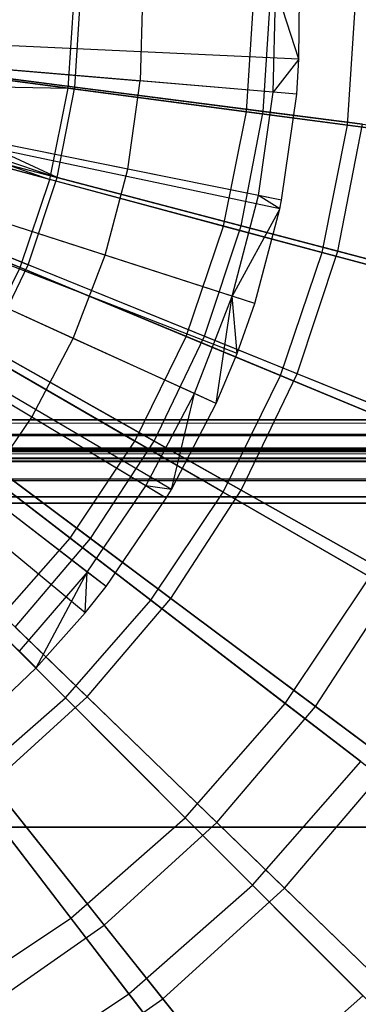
# Model space of a CAD drawing. Extents: x 0.2 to 40.1, y -6.7 to 6.7.
# Tile 464 of 516: x 35.721 to 36.042, y -4.301 to -3.371. Entities that reach past the tile are written whole.
import ezdxf

# ---------------------------------------------------------------- set-up
doc = ezdxf.new("R2010")
doc.units = 0
doc.header["$MEASUREMENT"] = 0
doc.layers.get('0').update_dxf_attribs({"color": 13, "linetype": 'CONTINUOUS'})

# ---------------------------------------------------------------- blocks, each defined once
blk = doc.blocks.new('SNOWBALL_XIV_PM3_STL')
at = {"color": 0}
for p, q in [((35.76717, -3.43566, 12.01265), (35.77292, -3.34793, 12.01265)), ((35.76717, -3.43566, 12.01265), (35.77292, -3.34793, 12.01265)), ((35.77344, -3.43466, 12.09099), (35.77901, -3.34793, 12.09099)), ((35.77344, -3.43466, 12.09099), (35.77901, -3.34793, 12.09099)), ((35.83772, -3.3446, 12.10918), (35.83546, -3.42876, 12.10918)), ((35.83772, -3.3446, 12.10918), (35.83546, -3.42876, 12.10918)), ((35.93581, -3.45786, 7.70716), (35.94301, -3.34793, 7.70716)), ((35.93581, -3.45786, 7.70716), (35.94301, -3.34793, 7.70716)), ((35.95185, -3.45766, 7.62744), (35.9589, -3.34793, 7.62744)), ((35.95185, -3.45766, 7.62744), (35.9589, -3.34793, 7.62744)), ((35.96106, -3.43933, 12.05511), (35.9637, -3.34079, 12.05511)), ((35.96106, -3.43933, 12.05511), (35.9637, -3.34079, 12.05511)), ((35.98561, -3.4082, 12.04462), (35.9637, -3.34079, 12.05511)), ((35.98561, -3.4082, 12.04462), (35.9637, -3.34079, 12.05511)), ((35.98561, -3.4082, 12.04462), (35.98617, -3.34011, 12.04462)), ((35.98561, -3.4082, 12.04462), (35.98617, -3.34011, 12.04462)), ((36.03148, -3.47046, 11.898), (36.03951, -3.34793, 11.898)), ((36.03148, -3.47046, 11.898), (36.03951, -3.34793, 11.898)), ((35.98561, -3.4082, 12.04462), (35.27969, -3.37526, 12.26116)), ((35.98561, -3.4082, 12.04462), (35.27969, -3.37526, 12.26116)), ((35.98346, -3.44121, 12.04462), (35.27926, -3.38193, 12.26116)), ((35.98346, -3.44121, 12.04462), (35.27926, -3.38193, 12.26116)), ((35.96753, -3.54961, 12.04462), (35.27603, -3.40385, 12.26116)), ((35.96753, -3.54961, 12.04462), (35.27603, -3.40385, 12.26116)), ((35.96923, -3.54135, 12.04462), (35.27638, -3.40218, 12.26116)), ((35.96923, -3.54135, 12.04462), (35.27638, -3.40218, 12.26116)), ((35.76717, -3.43566, 12.01265), (35.49074, -3.39927, 12.09317)), ((35.76717, -3.43566, 12.01265), (35.49074, -3.39927, 12.09317)), ((35.75683, -3.51997, 12.09099), (35.49088, -3.39823, 12.15748)), ((35.77344, -3.43466, 12.09099), (35.49088, -3.39823, 12.15748)), ((35.75683, -3.51997, 12.09099), (35.49088, -3.39823, 12.15748)), ((35.77344, -3.43466, 12.09099), (35.49088, -3.39823, 12.15748)), ((35.98561, -3.4082, 12.04462), (35.96106, -3.43933, 12.05511)), ((35.98561, -3.4082, 12.04462), (35.96106, -3.43933, 12.05511)), ((35.98346, -3.44121, 12.04462), (35.98561, -3.4082, 12.04462)), ((35.98346, -3.44121, 12.04462), (35.98561, -3.4082, 12.04462)), ((35.94369, -3.63921, 12.04462), (35.27121, -3.42197, 12.26116)), ((35.94369, -3.63921, 12.04462), (35.27121, -3.42197, 12.26116)), ((35.66654, -3.42241, 7.6049), (35.93581, -3.45786, 7.70716)), ((35.66654, -3.42241, 7.6049), (35.93581, -3.45786, 7.70716)), ((35.67551, -3.42203, 7.53824), (35.95185, -3.45766, 7.62744)), ((35.67551, -3.42203, 7.53824), (35.95185, -3.45766, 7.62744)), ((35.70064, -3.41741, 12.15865), (35.83546, -3.42876, 12.10918)), ((35.70064, -3.41741, 12.15865), (35.83546, -3.42876, 12.10918)), ((35.927, -3.68629, 12.04462), (35.26784, -3.43149, 12.26116)), ((35.927, -3.68629, 12.04462), (35.26784, -3.43149, 12.26116)), ((35.48551, -3.42971, 12.09317), (35.76717, -3.43566, 12.01265)), ((35.48551, -3.42971, 12.09317), (35.75001, -3.52189, 12.01265)), ((35.48551, -3.42971, 12.09317), (35.75001, -3.52189, 12.01265)), ((35.48551, -3.42971, 12.09317), (35.76717, -3.43566, 12.01265)), ((35.48551, -3.42971, 12.15748), (35.75683, -3.51997, 12.09099)), ((35.48551, -3.42971, 12.15748), (35.75683, -3.51997, 12.09099)), ((35.82362, -3.5121, 12.10918), (35.83546, -3.42876, 12.10918)), ((35.82362, -3.5121, 12.10918), (35.83546, -3.42876, 12.10918)), ((35.96106, -3.43933, 12.05511), (35.83546, -3.42876, 12.10918)), ((35.96106, -3.43933, 12.05511), (35.83546, -3.42876, 12.10918)), ((35.90715, -3.73353, 12.04462), (35.26382, -3.44104, 12.26116)), ((35.90715, -3.73353, 12.04462), (35.26382, -3.44104, 12.26116)), ((35.75001, -3.52189, 12.01265), (35.76717, -3.43566, 12.01265)), ((35.75001, -3.52189, 12.01265), (35.76717, -3.43566, 12.01265)), ((35.75683, -3.51997, 12.09099), (35.77344, -3.43466, 12.09099)), ((35.75683, -3.51997, 12.09099), (35.77344, -3.43466, 12.09099)), ((36.03148, -3.47046, 11.898), (35.76717, -3.43566, 12.01265)), ((36.03148, -3.47046, 11.898), (35.76717, -3.43566, 12.01265)), ((36.04569, -3.46976, 11.9898), (35.77344, -3.43466, 12.09099)), ((36.04569, -3.46976, 11.9898), (35.77344, -3.43466, 12.09099)), ((35.94719, -3.53692, 12.05511), (35.96106, -3.43933, 12.05511)), ((35.94719, -3.53692, 12.05511), (35.96106, -3.43933, 12.05511)), ((35.98346, -3.44121, 12.04462), (35.96106, -3.43933, 12.05511)), ((35.98346, -3.44121, 12.04462), (35.96106, -3.43933, 12.05511)), ((35.96923, -3.54135, 12.04462), (35.98346, -3.44121, 12.04462)), ((35.96923, -3.54135, 12.04462), (35.98346, -3.44121, 12.04462)), ((35.75001, -3.52189, 12.01265), (35.4807, -3.44973, 12.09317)), ((35.75001, -3.52189, 12.01265), (35.4807, -3.44973, 12.09317)), ((35.48124, -3.4477, 12.15748), (35.75683, -3.51997, 12.09099)), ((35.48124, -3.4477, 12.15748), (35.75683, -3.51997, 12.09099)), ((35.8601, -3.82306, 12.04462), (35.25431, -3.45915, 12.26116)), ((35.8601, -3.82306, 12.04462), (35.25431, -3.45915, 12.26116)), ((35.86507, -3.81469, 12.04462), (35.25531, -3.45746, 12.26116)), ((35.86507, -3.81469, 12.04462), (35.25531, -3.45746, 12.26116)), ((35.91431, -3.56592, 7.70716), (35.93581, -3.45786, 7.70716)), ((35.91431, -3.56592, 7.70716), (35.93581, -3.45786, 7.70716)), ((35.93083, -3.5656, 7.62744), (35.95185, -3.45766, 7.62744)), ((35.93083, -3.5656, 7.62744), (35.95185, -3.45766, 7.62744)), ((35.93581, -3.45786, 7.70716), (36.19033, -3.49137, 7.84249)), ((35.93581, -3.45786, 7.70716), (36.19033, -3.49137, 7.84249)), ((35.95185, -3.45766, 7.62744), (36.21514, -3.49161, 7.75039)), ((35.95185, -3.45766, 7.62744), (36.21514, -3.49161, 7.75039)), ((36.02235, -3.5896, 11.9898), (36.04569, -3.46976, 11.9898)), ((36.02235, -3.5896, 11.9898), (36.04569, -3.46976, 11.9898)), ((35.80316, -3.90664, 12.04462), (35.24279, -3.47605, 12.26116)), ((35.80316, -3.90664, 12.04462), (35.24279, -3.47605, 12.26116)), ((36.00752, -3.59089, 11.898), (36.03148, -3.47046, 11.898)), ((36.00752, -3.59089, 11.898), (36.03148, -3.47046, 11.898)), ((36.27956, -3.50312, 11.751), (36.03148, -3.47046, 11.898)), ((36.27956, -3.50312, 11.751), (36.03148, -3.47046, 11.898)), ((35.78334, -3.9315, 12.04462), (35.23879, -3.48108, 12.26116)), ((35.78334, -3.9315, 12.04462), (35.23879, -3.48108, 12.26116)), ((35.82362, -3.5121, 12.10918), (35.69098, -3.48546, 12.15865)), ((35.82362, -3.5121, 12.10918), (35.69098, -3.48546, 12.15865)), ((35.73705, -3.98319, 12.04462), (35.22942, -3.49153, 12.26116)), ((35.73705, -3.98319, 12.04462), (35.22942, -3.49153, 12.26116)), ((35.46536, -3.49554, 12.15748), (35.72944, -3.60245, 12.09099)), ((35.46536, -3.49554, 12.15748), (35.72944, -3.60245, 12.09099)), ((35.65198, -3.49563, 7.6049), (35.91431, -3.56592, 7.70716)), ((35.65198, -3.49563, 7.6049), (35.91431, -3.56592, 7.70716)), ((35.66131, -3.49492, 7.53824), (35.93083, -3.5656, 7.62744)), ((35.66131, -3.49492, 7.53824), (35.93083, -3.5656, 7.62744)), ((35.72175, -3.60515, 12.01265), (35.46416, -3.49846, 12.09317)), ((35.72175, -3.60515, 12.01265), (35.46416, -3.49846, 12.09317)), ((35.80236, -3.59356, 12.10918), (35.82362, -3.5121, 12.10918)), ((35.80236, -3.59356, 12.10918), (35.82362, -3.5121, 12.10918)), ((35.94719, -3.53692, 12.05511), (35.82362, -3.5121, 12.10918)), ((35.94719, -3.53692, 12.05511), (35.82362, -3.5121, 12.10918)), ((35.72175, -3.60515, 12.01265), (35.75001, -3.52189, 12.01265)), ((35.72175, -3.60515, 12.01265), (35.75001, -3.52189, 12.01265)), ((35.72944, -3.60245, 12.09099), (35.75683, -3.51997, 12.09099)), ((35.72944, -3.60245, 12.09099), (35.75683, -3.51997, 12.09099)), ((36.00752, -3.59089, 11.898), (35.75001, -3.52189, 12.01265)), ((36.00752, -3.59089, 11.898), (35.75001, -3.52189, 12.01265)), ((36.02235, -3.5896, 11.9898), (35.75683, -3.51997, 12.09099)), ((36.02235, -3.5896, 11.9898), (35.75683, -3.51997, 12.09099)), ((35.92229, -3.6323, 12.05511), (35.94719, -3.53692, 12.05511)), ((35.92229, -3.6323, 12.05511), (35.94719, -3.53692, 12.05511)), ((35.96753, -3.54961, 12.04462), (35.94719, -3.53692, 12.05511)), ((35.96753, -3.54961, 12.04462), (35.94719, -3.53692, 12.05511)), ((35.96923, -3.54135, 12.04462), (35.94719, -3.53692, 12.05511)), ((35.96923, -3.54135, 12.04462), (35.94719, -3.53692, 12.05511)), ((35.96753, -3.54961, 12.04462), (35.96923, -3.54135, 12.04462)), ((35.96753, -3.54961, 12.04462), (35.96923, -3.54135, 12.04462)), ((35.80236, -3.59356, 12.10918), (35.67361, -3.55197, 12.15865)), ((35.80236, -3.59356, 12.10918), (35.67361, -3.55197, 12.15865)), ((35.96753, -3.54961, 12.04462), (35.92229, -3.6323, 12.05511)), ((35.96753, -3.54961, 12.04462), (35.92229, -3.6323, 12.05511)), ((35.94369, -3.63921, 12.04462), (35.96753, -3.54961, 12.04462)), ((35.94369, -3.63921, 12.04462), (35.96753, -3.54961, 12.04462)), ((35.62798, -3.56631, 7.6049), (35.8789, -3.67025, 7.70716)), ((35.62798, -3.56631, 7.6049), (35.8789, -3.67025, 7.70716)), ((35.63791, -3.5654, 7.53824), (35.89618, -3.66996, 7.62744)), ((35.63791, -3.5654, 7.53824), (35.89618, -3.66996, 7.62744)), ((35.8789, -3.67025, 7.70716), (35.91431, -3.56592, 7.70716)), ((35.8789, -3.67025, 7.70716), (35.91431, -3.56592, 7.70716)), ((35.89618, -3.66996, 7.62744), (35.93083, -3.5656, 7.62744)), ((35.89618, -3.66996, 7.62744), (35.93083, -3.5656, 7.62744)), ((35.91431, -3.56592, 7.70716), (36.16229, -3.63236, 7.84249)), ((35.91431, -3.56592, 7.70716), (36.16229, -3.63236, 7.84249)), ((35.93083, -3.5656, 7.62744), (36.18761, -3.63293, 7.75039)), ((35.93083, -3.5656, 7.62744), (36.18761, -3.63293, 7.75039)), ((35.96805, -3.70717, 11.898), (36.00752, -3.59089, 11.898)), ((35.96805, -3.70717, 11.898), (36.00752, -3.59089, 11.898)), ((35.98388, -3.70546, 11.9898), (36.02235, -3.5896, 11.9898)), ((35.98388, -3.70546, 11.9898), (36.02235, -3.5896, 11.9898)), ((36.24922, -3.65566, 11.751), (36.00752, -3.59089, 11.898)), ((36.24922, -3.65566, 11.751), (36.00752, -3.59089, 11.898)), ((36.27373, -3.65552, 11.85545), (36.02235, -3.5896, 11.9898)), ((36.27373, -3.65552, 11.85545), (36.02235, -3.5896, 11.9898)), ((35.77195, -3.67206, 12.10918), (35.80236, -3.59356, 12.10918)), ((35.77195, -3.67206, 12.10918), (35.80236, -3.59356, 12.10918)), ((35.92229, -3.6323, 12.05511), (35.80236, -3.59356, 12.10918)), ((35.92229, -3.6323, 12.05511), (35.80236, -3.59356, 12.10918)), ((35.68286, -3.68401, 12.01265), (35.72175, -3.60515, 12.01265)), ((35.68286, -3.68401, 12.01265), (35.72175, -3.60515, 12.01265)), ((35.69173, -3.68076, 12.09099), (35.72944, -3.60245, 12.09099)), ((35.69173, -3.68076, 12.09099), (35.72944, -3.60245, 12.09099)), ((35.96805, -3.70717, 11.898), (35.72175, -3.60515, 12.01265)), ((35.96805, -3.70717, 11.898), (35.72175, -3.60515, 12.01265)), ((35.98388, -3.70546, 11.9898), (35.72944, -3.60245, 12.09099)), ((35.98388, -3.70546, 11.9898), (35.72944, -3.60245, 12.09099)), ((35.77195, -3.67206, 12.10918), (35.64878, -3.61606, 12.15865)), ((35.77195, -3.67206, 12.10918), (35.64878, -3.61606, 12.15865)), ((35.59497, -3.63326, 7.6049), (35.83017, -3.76906, 7.70716)), ((35.59497, -3.63326, 7.6049), (35.83017, -3.76906, 7.70716)), ((35.60569, -3.6323, 7.53824), (35.84847, -3.76903, 7.62744)), ((35.60569, -3.6323, 7.53824), (35.84847, -3.76903, 7.62744)), ((35.88669, -3.72422, 12.05511), (35.92229, -3.6323, 12.05511)), ((35.88669, -3.72422, 12.05511), (35.92229, -3.6323, 12.05511)), ((35.90715, -3.73353, 12.04462), (35.92229, -3.6323, 12.05511)), ((35.90715, -3.73353, 12.04462), (35.92229, -3.6323, 12.05511)), ((35.927, -3.68629, 12.04462), (35.92229, -3.6323, 12.05511)), ((35.94369, -3.63921, 12.04462), (35.92229, -3.6323, 12.05511)), ((35.927, -3.68629, 12.04462), (35.92229, -3.6323, 12.05511)), ((35.94369, -3.63921, 12.04462), (35.92229, -3.6323, 12.05511)), ((35.927, -3.68629, 12.04462), (35.94369, -3.63921, 12.04462)), ((35.927, -3.68629, 12.04462), (35.94369, -3.63921, 12.04462)), ((35.73278, -3.74658, 12.10918), (35.77195, -3.67206, 12.10918)), ((35.73278, -3.74658, 12.10918), (35.77195, -3.67206, 12.10918)), ((35.88669, -3.72422, 12.05511), (35.77195, -3.67206, 12.10918)), ((35.88669, -3.72422, 12.05511), (35.77195, -3.67206, 12.10918)), ((35.83017, -3.76906, 7.70716), (35.8789, -3.67025, 7.70716)), ((35.83017, -3.76906, 7.70716), (35.8789, -3.67025, 7.70716)), ((35.84847, -3.76903, 7.62744), (35.89618, -3.66996, 7.62744)), ((35.84847, -3.76903, 7.62744), (35.89618, -3.66996, 7.62744)), ((35.8789, -3.67025, 7.70716), (36.11608, -3.76849, 7.84249)), ((35.8789, -3.67025, 7.70716), (36.11608, -3.76849, 7.84249)), ((35.89618, -3.66996, 7.62744), (36.14224, -3.76958, 7.75039)), ((35.89618, -3.66996, 7.62744), (36.14224, -3.76958, 7.75039)), ((35.73278, -3.74658, 12.10918), (35.61681, -3.67691, 12.15865)), ((35.73278, -3.74658, 12.10918), (35.61681, -3.67691, 12.15865)), ((35.93091, -3.81546, 11.9898), (35.69173, -3.68076, 12.09099)), ((35.93091, -3.81546, 11.9898), (35.69173, -3.68076, 12.09099)), ((35.91374, -3.81731, 11.898), (35.68286, -3.68401, 12.01265)), ((35.91374, -3.81731, 11.898), (35.68286, -3.68401, 12.01265)), ((35.90715, -3.73353, 12.04462), (35.927, -3.68629, 12.04462)), ((35.90715, -3.73353, 12.04462), (35.927, -3.68629, 12.04462)), ((35.5535, -3.69533, 7.6049), (35.76896, -3.86066, 7.70716)), ((35.5535, -3.69533, 7.6049), (35.76896, -3.86066, 7.70716)), ((35.56518, -3.69454, 7.53824), (35.78848, -3.86119, 7.62744)), ((35.56518, -3.69454, 7.53824), (35.78848, -3.86119, 7.62744)), ((35.91374, -3.81731, 11.898), (35.96805, -3.70717, 11.898)), ((35.91374, -3.81731, 11.898), (35.96805, -3.70717, 11.898)), ((35.93091, -3.81546, 11.9898), (35.98388, -3.70546, 11.9898)), ((35.93091, -3.81546, 11.9898), (35.98388, -3.70546, 11.9898)), ((36.19923, -3.80293, 11.751), (35.96805, -3.70717, 11.898)), ((36.19923, -3.80293, 11.751), (35.96805, -3.70717, 11.898)), ((36.22477, -3.80299, 11.85545), (35.98388, -3.70546, 11.9898)), ((36.22477, -3.80299, 11.85545), (35.98388, -3.70546, 11.9898)), ((35.84083, -3.81148, 12.05511), (35.88669, -3.72422, 12.05511)), ((35.84083, -3.81148, 12.05511), (35.88669, -3.72422, 12.05511)), ((35.86507, -3.81469, 12.04462), (35.88669, -3.72422, 12.05511)), ((35.86507, -3.81469, 12.04462), (35.88669, -3.72422, 12.05511)), ((35.90715, -3.73353, 12.04462), (35.88669, -3.72422, 12.05511)), ((35.90715, -3.73353, 12.04462), (35.88669, -3.72422, 12.05511)), ((35.86507, -3.81469, 12.04462), (35.90715, -3.73353, 12.04462)), ((35.86507, -3.81469, 12.04462), (35.90715, -3.73353, 12.04462)), ((0.87881, -3.78014, 51.69189), (39.39221, -3.74902, 51.6983)), ((0.87881, -3.78014, 51.69189), (39.39221, -3.74902, 51.6983)), ((0.88827, -3.74902, 51.6983), (39.39221, -3.74902, 51.6983)), ((39.39221, -3.74902, 51.65893), (0.88827, -3.74902, 51.65893)), ((0.88827, -3.74902, 51.6983), (39.39221, -3.74902, 51.6983)), ((0.88827, -3.74902, 51.65893), (39.4012, -3.76385, 51.65603)), ((0.88827, -3.74902, 51.65893), (39.4012, -3.76385, 51.65603)), ((39.39221, -3.74902, 51.65893), (0.88827, -3.74902, 51.65893)), ((35.68539, -3.81615, 12.10918), (35.73278, -3.74658, 12.10918)), ((35.68539, -3.81615, 12.10918), (35.73278, -3.74658, 12.10918)), ((35.84083, -3.81148, 12.05511), (35.73278, -3.74658, 12.10918)), ((35.84083, -3.81148, 12.05511), (35.73278, -3.74658, 12.10918)), ((35.84552, -3.91941, 11.898), (35.63402, -3.75711, 12.01265)), ((35.84552, -3.91941, 11.898), (35.63402, -3.75711, 12.01265)), ((35.8643, -3.91778, 11.9898), (35.64431, -3.7536, 12.09099)), ((35.8643, -3.91778, 11.9898), (35.64431, -3.7536, 12.09099)), ((0.87881, -3.76458, 51.65573), (39.4012, -3.76385, 51.65603)), ((0.87881, -3.76458, 51.65573), (39.4012, -3.76385, 51.65603)), ((39.4105, -3.77686, 51.6474), (0.87881, -3.76458, 51.65573)), ((39.4105, -3.77686, 51.6474), (0.87881, -3.76458, 51.65573)), ((0.86067, -3.7855, 51.63438), (39.4105, -3.77686, 51.6474)), ((0.86067, -3.7855, 51.63438), (39.4105, -3.77686, 51.6474)), ((0.86998, -3.77686, 51.6474), (39.4105, -3.77686, 51.6474)), ((0.86998, -3.77686, 51.6474), (39.4105, -3.77686, 51.6474)), ((35.76896, -3.86066, 7.70716), (35.83017, -3.76906, 7.70716)), ((35.76896, -3.86066, 7.70716), (35.83017, -3.76906, 7.70716)), ((35.78848, -3.86119, 7.62744), (35.84847, -3.76903, 7.62744)), ((35.78848, -3.86119, 7.62744), (35.84847, -3.76903, 7.62744)), ((35.83017, -3.76906, 7.70716), (36.0525, -3.89742, 7.84249)), ((35.83017, -3.76906, 7.70716), (36.0525, -3.89742, 7.84249)), ((35.84847, -3.76903, 7.62744), (36.07977, -3.8993, 7.75039)), ((35.84847, -3.76903, 7.62744), (36.07977, -3.8993, 7.75039)), ((39.41933, -3.78519, 51.63512), (0.86067, -3.7855, 51.63438)), ((39.41933, -3.78519, 51.63512), (0.86067, -3.7855, 51.63438)), ((39.42056, -3.78596, 51.63319), (0.86067, -3.7855, 51.63438)), ((39.42056, -3.78596, 51.63319), (0.86067, -3.7855, 51.63438)), ((39.42879, -3.78839, 51.61956), (0.86067, -3.7855, 51.63438)), ((39.42879, -3.78839, 51.61956), (0.86067, -3.7855, 51.63438)), ((0.86998, -3.8047, 51.67524), (39.4012, -3.77867, 51.6925)), ((0.86998, -3.8047, 51.67524), (39.4012, -3.77867, 51.6925)), ((0.87881, -3.78014, 51.69189), (39.4012, -3.77867, 51.6925)), ((0.87881, -3.78014, 51.69189), (39.4012, -3.77867, 51.6925)), ((39.42879, -3.78839, 51.61956), (0.85168, -3.78839, 51.61956)), ((0.85168, -3.78839, 50.9109), (39.42879, -3.78839, 50.9109)), ((39.42879, -3.78839, 51.61956), (0.85168, -3.78839, 51.61956)), ((0.85168, -3.78839, 50.9109), (39.42879, -3.78839, 50.9109)), ((0.86067, -3.82197, 51.6492), (39.4105, -3.8047, 51.67524)), ((0.86067, -3.82197, 51.6492), (39.4105, -3.8047, 51.67524)), ((0.86998, -3.8047, 51.67524), (39.4105, -3.8047, 51.67524)), ((0.86998, -3.8047, 51.67524), (39.4105, -3.8047, 51.67524)), ((35.78533, -3.89295, 12.05511), (35.84083, -3.81148, 12.05511)), ((35.78533, -3.89295, 12.05511), (35.84083, -3.81148, 12.05511)), ((35.8601, -3.82306, 12.04462), (35.84083, -3.81148, 12.05511)), ((35.8601, -3.82306, 12.04462), (35.84083, -3.81148, 12.05511)), ((35.86507, -3.81469, 12.04462), (35.84083, -3.81148, 12.05511)), ((35.86507, -3.81469, 12.04462), (35.84083, -3.81148, 12.05511)), ((0.85168, -3.82776, 51.61956), (39.41933, -3.82135, 51.65068)), ((0.85168, -3.82776, 51.61956), (39.41933, -3.82135, 51.65068)), ((0.86067, -3.82197, 51.6492), (39.41933, -3.82135, 51.65068)), ((0.86067, -3.82197, 51.6492), (39.41933, -3.82135, 51.65068)), ((35.76456, -4.01173, 11.898), (35.57604, -3.82322, 12.01265)), ((35.76456, -4.01173, 11.898), (35.57604, -3.82322, 12.01265)), ((35.78516, -4.01074, 11.9898), (35.58798, -3.81978, 12.09099)), ((35.78516, -4.01074, 11.9898), (35.58798, -3.81978, 12.09099)), ((35.78533, -3.89295, 12.05511), (35.68539, -3.81615, 12.10918)), ((35.78533, -3.89295, 12.05511), (35.68539, -3.81615, 12.10918)), ((35.80316, -3.90664, 12.04462), (35.8601, -3.82306, 12.04462)), ((35.80316, -3.90664, 12.04462), (35.8601, -3.82306, 12.04462)), ((35.84552, -3.91941, 11.898), (35.91374, -3.81731, 11.898)), ((35.84552, -3.91941, 11.898), (35.91374, -3.81731, 11.898)), ((35.8601, -3.82306, 12.04462), (35.86507, -3.81469, 12.04462)), ((35.8601, -3.82306, 12.04462), (35.86507, -3.81469, 12.04462)), ((35.8643, -3.91778, 11.9898), (35.93091, -3.81546, 11.9898)), ((35.8643, -3.91778, 11.9898), (35.93091, -3.81546, 11.9898)), ((36.13044, -3.94242, 11.751), (35.91374, -3.81731, 11.898)), ((36.13044, -3.94242, 11.751), (35.91374, -3.81731, 11.898)), ((36.15735, -3.94299, 11.85545), (35.93091, -3.81546, 11.9898)), ((36.15735, -3.94299, 11.85545), (35.93091, -3.81546, 11.9898)), ((0.85168, -3.82776, 51.61956), (39.42879, -3.82776, 51.61956)), ((39.42879, -3.82776, 50.9109), (0.85168, -3.82776, 50.9109)), ((39.42879, -3.82776, 50.9109), (0.85168, -3.82776, 50.9109)), ((0.85168, -3.82776, 51.61956), (39.42879, -3.82776, 51.61956)), ((35.69632, -3.94349, 7.70716), (35.76896, -3.86066, 7.70716)), ((35.69632, -3.94349, 7.70716), (35.76896, -3.86066, 7.70716)), ((35.76896, -3.86066, 7.70716), (35.97263, -4.01694, 7.84249)), ((35.76896, -3.86066, 7.70716), (35.97263, -4.01694, 7.84249)), ((35.7172, -3.94492, 7.62744), (35.78848, -3.86119, 7.62744)), ((35.7172, -3.94492, 7.62744), (35.78848, -3.86119, 7.62744)), ((35.78848, -3.86119, 7.62744), (36.00123, -4.01997, 7.75039)), ((35.78848, -3.86119, 7.62744), (36.00123, -4.01997, 7.75039)), ((35.78533, -3.89295, 12.05511), (35.7209, -3.96755, 12.05511)), ((35.78533, -3.89295, 12.05511), (35.7209, -3.96755, 12.05511)), ((35.73705, -3.98319, 12.04462), (35.78533, -3.89295, 12.05511)), ((35.73705, -3.98319, 12.04462), (35.78533, -3.89295, 12.05511)), ((35.78334, -3.9315, 12.04462), (35.78533, -3.89295, 12.05511)), ((35.78334, -3.9315, 12.04462), (35.78533, -3.89295, 12.05511)), ((35.80316, -3.90664, 12.04462), (35.78533, -3.89295, 12.05511)), ((35.80316, -3.90664, 12.04462), (35.78533, -3.89295, 12.05511)), ((35.97263, -4.01694, 7.84249), (36.0525, -3.89742, 7.84249)), ((35.97263, -4.01694, 7.84249), (36.0525, -3.89742, 7.84249)), ((35.78334, -3.9315, 12.04462), (35.80316, -3.90664, 12.04462)), ((35.78334, -3.9315, 12.04462), (35.80316, -3.90664, 12.04462)), ((36.00123, -4.01997, 7.75039), (36.07977, -3.8993, 7.75039)), ((36.00123, -4.01997, 7.75039), (36.07977, -3.8993, 7.75039)), ((35.76456, -4.01173, 11.898), (35.84552, -3.91941, 11.898)), ((35.76456, -4.01173, 11.898), (35.84552, -3.91941, 11.898)), ((35.78516, -4.01074, 11.9898), (35.8643, -3.91778, 11.9898)), ((35.78516, -4.01074, 11.9898), (35.8643, -3.91778, 11.9898)), ((36.04403, -4.07173, 11.751), (35.84552, -3.91941, 11.898)), ((36.04403, -4.07173, 11.751), (35.84552, -3.91941, 11.898)), ((36.07258, -4.07322, 11.85545), (35.8643, -3.91778, 11.9898)), ((36.07258, -4.07322, 11.85545), (35.8643, -3.91778, 11.9898)), ((35.73705, -3.98319, 12.04462), (35.78334, -3.9315, 12.04462)), ((35.73705, -3.98319, 12.04462), (35.78334, -3.9315, 12.04462)), ((35.69632, -3.94349, 7.70716), (35.87785, -4.12502, 7.84249)), ((35.69632, -3.94349, 7.70716), (35.87785, -4.12502, 7.84249)), ((35.7172, -3.94492, 7.62744), (35.9079, -4.1296, 7.75039)), ((35.7172, -3.94492, 7.62744), (35.9079, -4.1296, 7.75039)), ((35.73705, -3.98319, 12.04462), (35.7209, -3.96755, 12.05511)), ((35.73705, -3.98319, 12.04462), (35.7209, -3.96755, 12.05511)), ((35.68393, -4.03368, 12.04462), (35.73705, -3.98319, 12.04462)), ((35.68393, -4.03368, 12.04462), (35.73705, -3.98319, 12.04462)), ((35.61349, -4.01614, 7.70716), (35.76977, -4.21981, 7.84249)), ((35.61349, -4.01614, 7.70716), (35.76977, -4.21981, 7.84249)), ((35.63579, -4.01885, 7.62744), (35.80131, -4.2264, 7.75039)), ((35.63579, -4.01885, 7.62744), (35.80131, -4.2264, 7.75039)), ((35.67223, -4.0927, 11.898), (35.76456, -4.01173, 11.898)), ((35.67223, -4.0927, 11.898), (35.76456, -4.01173, 11.898)), ((35.69478, -4.09282, 11.9898), (35.78516, -4.01074, 11.9898)), ((35.69478, -4.09282, 11.9898), (35.78516, -4.01074, 11.9898)), ((35.94149, -4.18866, 11.751), (35.76456, -4.01173, 11.898)), ((35.94149, -4.18866, 11.751), (35.76456, -4.01173, 11.898)), ((35.97185, -4.19154, 11.85545), (35.78516, -4.01074, 11.9898)), ((35.97185, -4.19154, 11.85545), (35.78516, -4.01074, 11.9898)), ((35.87785, -4.12502, 7.84249), (35.97263, -4.01694, 7.84249)), ((35.87785, -4.12502, 7.84249), (35.97263, -4.01694, 7.84249)), ((35.97263, -4.01694, 7.84249), (36.16133, -4.16173, 8.00877)), ((35.97263, -4.01694, 7.84249), (36.16133, -4.16173, 8.00877)), ((35.9079, -4.1296, 7.75039), (36.00123, -4.01997, 7.75039)), ((35.9079, -4.1296, 7.75039), (36.00123, -4.01997, 7.75039)), ((36.00123, -4.01997, 7.75039), (36.20016, -4.16844, 7.90522)), ((36.00123, -4.01997, 7.75039), (36.20016, -4.16844, 7.90522)), ((35.94149, -4.18866, 11.751), (36.04403, -4.07173, 11.751)), ((35.94149, -4.18866, 11.751), (36.04403, -4.07173, 11.751)), ((35.97185, -4.19154, 11.85545), (36.07258, -4.07322, 11.85545)), ((35.97185, -4.19154, 11.85545), (36.07258, -4.07322, 11.85545)), ((35.82456, -4.29121, 11.751), (35.67223, -4.0927, 11.898)), ((35.82456, -4.29121, 11.751), (35.67223, -4.0927, 11.898)), ((35.85682, -4.29601, 11.85545), (35.69478, -4.09282, 11.9898)), ((35.85682, -4.29601, 11.85545), (35.69478, -4.09282, 11.9898)), ((35.76977, -4.21981, 7.84249), (35.87785, -4.12502, 7.84249)), ((35.76977, -4.21981, 7.84249), (35.87785, -4.12502, 7.84249)), ((35.80131, -4.2264, 7.75039), (35.9079, -4.1296, 7.75039)), ((35.80131, -4.2264, 7.75039), (35.9079, -4.1296, 7.75039)), ((35.87785, -4.12502, 7.84249), (36.04603, -4.2932, 8.00877)), ((35.87785, -4.12502, 7.84249), (36.04603, -4.2932, 8.00877)), ((35.9079, -4.1296, 7.75039), (36.08621, -4.30229, 7.90522)), ((35.9079, -4.1296, 7.75039), (36.08621, -4.30229, 7.90522)), ((0.8489, -4.13386, 50.87138), (39.43158, -4.13386, 50.87138)), ((39.43158, -4.13386, 50.91075), (0.8489, -4.13386, 50.91075)), ((0.8489, -4.13386, 50.87138), (39.43158, -4.13386, 50.87138)), ((39.43158, -4.13386, 50.91075), (0.8489, -4.13386, 50.91075)), ((35.82456, -4.29121, 11.751), (35.94149, -4.18866, 11.751)), ((35.82456, -4.29121, 11.751), (35.94149, -4.18866, 11.751)), ((35.85682, -4.29601, 11.85545), (35.97185, -4.19154, 11.85545)), ((35.85682, -4.29601, 11.85545), (35.97185, -4.19154, 11.85545)), ((36.10408, -4.35125, 11.57394), (35.94149, -4.18866, 11.751)), ((36.10408, -4.35125, 11.57394), (35.94149, -4.18866, 11.751)), ((36.14518, -4.3594, 11.69), (35.97185, -4.19154, 11.85545)), ((36.14518, -4.3594, 11.69), (35.97185, -4.19154, 11.85545)), ((35.65024, -4.29967, 7.84249), (35.76977, -4.21981, 7.84249)), ((35.65024, -4.29967, 7.84249), (35.76977, -4.21981, 7.84249)), ((35.76977, -4.21981, 7.84249), (35.91456, -4.4085, 8.00877)), ((35.76977, -4.21981, 7.84249), (35.91456, -4.4085, 8.00877)), ((35.68322, -4.30877, 7.75039), (35.80131, -4.2264, 7.75039)), ((35.68322, -4.30877, 7.75039), (35.80131, -4.2264, 7.75039)), ((35.80131, -4.2264, 7.75039), (35.95608, -4.42047, 7.90522)), ((35.80131, -4.2264, 7.75039), (35.95608, -4.42047, 7.90522)), ((35.69524, -4.37761, 11.751), (35.82456, -4.29121, 11.751)), ((35.69524, -4.37761, 11.751), (35.82456, -4.29121, 11.751)), ((35.72937, -4.38491, 11.85545), (35.85682, -4.29601, 11.85545)), ((35.72937, -4.38491, 11.85545), (35.85682, -4.29601, 11.85545)), ((35.96453, -4.47363, 11.57394), (35.82456, -4.29121, 11.751)), ((35.96453, -4.47363, 11.57394), (35.82456, -4.29121, 11.751)), ((36.00726, -4.48465, 11.69), (35.85682, -4.29601, 11.85545)), ((36.00726, -4.48465, 11.69), (35.85682, -4.29601, 11.85545)), ((35.91456, -4.4085, 8.00877), (36.04603, -4.2932, 8.00877)), ((35.91456, -4.4085, 8.00877), (36.04603, -4.2932, 8.00877))]:
    blk.add_line(p, q, dxfattribs=at)
blk = doc.blocks.new('GRUPUJ_1')
at = {"color": 0}
blk.add_blockref('SNOWBALL_XIV_PM3_STL', (-0.20617, 6.65964, -0.51186), dxfattribs=at)

msp = doc.modelspace()

# ---------------------------------------------------------------- block references
at = {"color": 0}
msp.add_blockref('GRUPUJ_1', (0.20617, -6.65964, 0.51186), dxfattribs=at)

doc.saveas('drawing.dxf')
